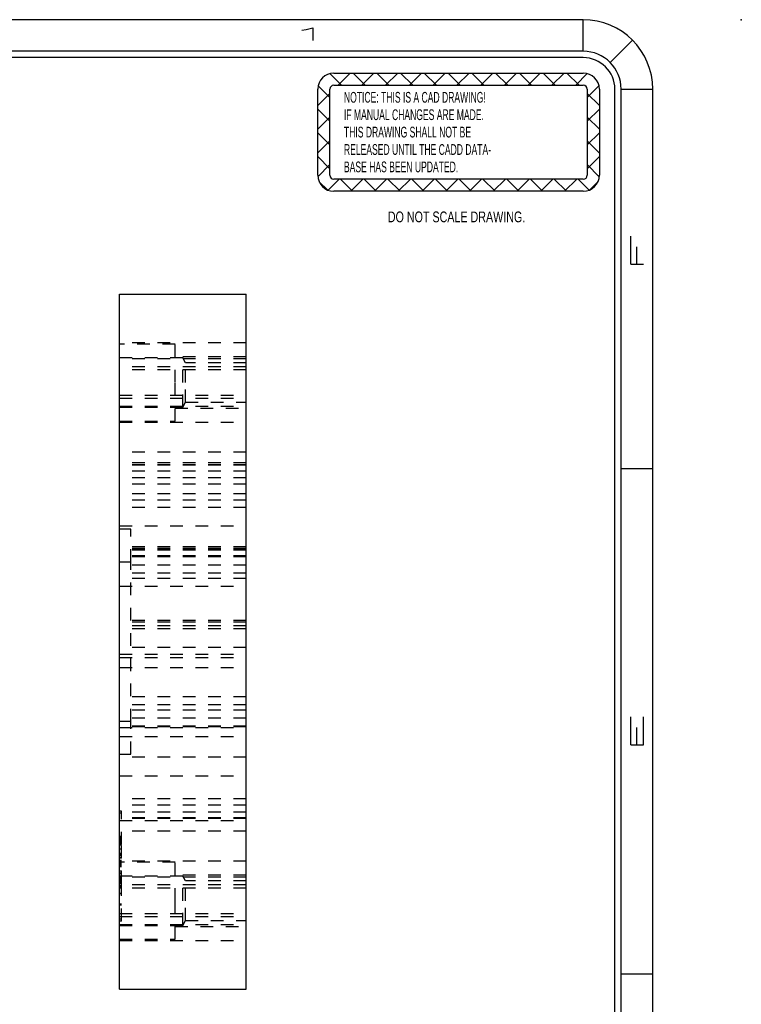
# Model space of a CAD drawing. Header units: inches. Extents: x 220 to 877, y 4 to 174.
# Tile 294 of 656: x 442.4 to 448.1, y 103.06 to 110.85. Entities that reach past the tile are written whole.
import ezdxf

# ---------------------------------------------------------------- set-up
doc = ezdxf.new("R2010")
doc.units = ezdxf.units.IN
doc.header["$LTSCALE"] = 0.5
doc.header["$MEASUREMENT"] = 0
doc.linetypes.add('HIDDEN', pattern=[0.225, 0.15, -0.075])
for name, color, linetype in [('DSS-M-S', 53, 'Continuous'), ('SID-M-D', 42, 'Continuous'), ('SID-M-H', 4, 'HIDDEN'), ('SID-M-S', 105, 'Continuous')]:
    doc.layers.add(name, color=color, linetype=linetype)
doc.styles.add('R', font='ROMAND.SHX')
doc.styles.add('SLDTEXTSTYLE0', font='TXT', dxfattribs={"width": 0.595745})
doc.styles.add('SLDTEXTSTYLE1', font='TXT', dxfattribs={"width": 0.744681})

# ---------------------------------------------------------------- blocks, each defined once
blk = doc.blocks.new('SW_NOTE_0')
at = {"layer": 'DSS-M-S', "color": 0, "insert": (0, 0.1096), "char_height": 0.085037, "attachment_point": 1, "style": 'SLDTEXTSTYLE0'}
blk.add_mtext('RELEASED UNTIL THE CADD DATA-', dxfattribs=at)
blk = doc.blocks.new('SW_NOTE_0_1')
at = {"layer": 'DSS-M-S', "color": 0, "insert": (0, 0.1096), "char_height": 0.085037, "attachment_point": 1, "style": 'SLDTEXTSTYLE0'}
blk.add_mtext('BASE HAS BEEN UPDATED.', dxfattribs=at)
blk = doc.blocks.new('SW_NOTE_0_2')
at = {"layer": 'DSS-M-S', "color": 0, "insert": (0.8721, 0.1096), "char_height": 0.085037, "attachment_point": 2, "style": 'SLDTEXTSTYLE1'}
blk.add_mtext('DO NOT SCALE DRAWING.', dxfattribs=at)
blk = doc.blocks.new('SW_NOTE_0_3')
at = {"layer": 'DSS-M-S', "color": 0, "insert": (0, 0.1096), "char_height": 0.085037, "attachment_point": 1, "style": 'SLDTEXTSTYLE0'}
blk.add_mtext('THIS DRAWING SHALL NOT BE', dxfattribs=at)
blk = doc.blocks.new('SW_NOTE_0_4')
at = {"layer": 'DSS-M-S', "color": 0, "insert": (0, 0.1096), "char_height": 0.085037, "attachment_point": 1, "style": 'SLDTEXTSTYLE0'}
blk.add_mtext('IF MANUAL CHANGES ARE MADE.', dxfattribs=at)
blk = doc.blocks.new('SW_NOTE_0_5')
at = {"layer": 'DSS-M-S', "color": 0, "insert": (0, 0.1096), "char_height": 0.085037, "attachment_point": 1, "style": 'SLDTEXTSTYLE0'}
blk.add_mtext('NOTICE: THIS IS A CAD DRAWING!', dxfattribs=at)
blk = doc.blocks.new('DMBLK256')
at = {"layer": 'DSS-M-S', "color": 8}
for p, q in [((-0.8902, 0.4091), (-0.9817, 0.5006)), ((-0.9494, 0.5048), (1.0221, 0.5048)), ((-0.9161, 0.4091), (-0.8205, 0.5048)), ((-0.7023, 0.4091), (-0.798, 0.5048)), ((-0.7282, 0.4091), (-0.6326, 0.5048)), ((-0.5144, 0.4091), (-0.6101, 0.5048)), ((-0.5403, 0.4091), (-0.4446, 0.5048)), ((-0.3265, 0.4091), (-0.4222, 0.5048)), ((-0.3524, 0.4091), (-0.2567, 0.5048)), ((-0.1386, 0.4091), (-0.2343, 0.5048)), ((-0.1645, 0.4091), (-0.0688, 0.5048)), ((0.0493, 0.4091), (-0.0464, 0.5048)), ((0.0234, 0.4091), (0.1191, 0.5048)), ((0.2372, 0.4091), (0.1415, 0.5048)), ((0.2113, 0.4091), (0.307, 0.5048)), ((0.4251, 0.4091), (0.3294, 0.5048)), ((0.3992, 0.4091), (0.4949, 0.5048)), ((0.613, 0.4091), (0.5174, 0.5048)), ((0.5871, 0.4091), (0.6828, 0.5048)), ((0.8009, 0.4091), (0.7053, 0.5048)), ((0.775, 0.4091), (0.8707, 0.5048)), ((0.9888, 0.4091), (0.8932, 0.5048)), ((0.9629, 0.4091), (1.0544, 0.5006)), ((-0.9813, 0.3122), (-1.0739, 0.4049)), ((-0.9494, 0.4091), (1.0221, 0.4091)), ((1.054, 0.3123), (1.1466, 0.4049)), ((-1.077, -0.3029), (-1.077, 0.3772)), ((-1.077, 0.2483), (-0.9813, 0.3439)), ((-0.9813, -0.3029), (-0.9813, 0.3772)), ((1.054, 0.3772), (1.054, -0.3029)), ((1.1497, 0.2482), (1.054, 0.3439)), ((1.1497, 0.3772), (1.1497, -0.3029)), ((-0.9813, 0.1243), (-1.077, 0.22)), ((-1.077, 0.0604), (-0.9813, 0.156)), ((1.054, 0.1244), (1.1497, 0.22)), ((1.1497, 0.0603), (1.054, 0.156)), ((-0.9813, -0.0636), (-1.077, 0.0321)), ((1.054, -0.0635), (1.1497, 0.0321)), ((-1.077, -0.1275), (-0.9813, -0.0319)), ((1.1497, -0.1276), (1.054, -0.0319)), ((1.054, -0.2515), (1.1497, -0.1558)), ((-0.9813, -0.2515), (-1.077, -0.1558)), ((-1.0764, -0.3149), (-0.9813, -0.2198)), ((1.1491, -0.3149), (1.054, -0.2198)), ((-1.0011, -0.4195), (-1.066, -0.3547)), ((-0.9955, -0.4219), (-0.9084, -0.3348)), ((1.0221, -0.3348), (-0.9494, -0.3348)), ((-0.8023, -0.4305), (-0.8979, -0.3348)), ((-0.8162, -0.4305), (-0.7205, -0.3348)), ((-0.6144, -0.4305), (-0.71, -0.3348)), ((-0.6283, -0.4305), (-0.5326, -0.3348)), ((-0.4265, -0.4305), (-0.5221, -0.3348)), ((-0.4404, -0.4305), (-0.3447, -0.3348)), ((-0.2386, -0.4305), (-0.3342, -0.3348)), ((-0.2525, -0.4305), (-0.1568, -0.3348)), ((-0.0506, -0.4305), (-0.1463, -0.3348)), ((-0.0646, -0.4305), (0.0311, -0.3348)), ((0.1373, -0.4305), (0.0416, -0.3348)), ((0.1233, -0.4305), (0.219, -0.3348)), ((0.3252, -0.4305), (0.2295, -0.3348)), ((0.3113, -0.4305), (0.4069, -0.3348)), ((0.5131, -0.4305), (0.4174, -0.3348)), ((0.4992, -0.4305), (0.5948, -0.3348)), ((0.701, -0.4305), (0.6053, -0.3348)), ((0.6871, -0.4305), (0.7827, -0.3348)), ((0.8889, -0.4305), (0.7932, -0.3348)), ((0.875, -0.4305), (0.9706, -0.3348)), ((1.0682, -0.4219), (0.9811, -0.3348)), ((1.0738, -0.4196), (1.1387, -0.3546)), ((1.0221, -0.4305), (-0.9494, -0.4305))]:
    blk.add_line(p, q, dxfattribs=at)
for centre, radius, start, end in [((-0.9494, 0.3772), 0.1276, 90, 180), ((1.0221, 0.3772), 0.1276, 0, 90), ((-0.9494, 0.3772), 0.0319, 90, 180), ((1.0221, 0.3772), 0.0319, 0, 90), ((-0.9494, -0.3029), 0.1276, 180, 270), ((-0.9494, -0.3029), 0.0319, 180, 270), ((1.0221, -0.3029), 0.0319, 270, 0), ((1.0221, -0.3029), 0.1276, 270, 0)]:
    blk.add_arc(centre, radius, start, end, dxfattribs=at)
at = {"layer": 'DSS-M-S', "color": 154}
for name, p in [('SW_NOTE_0_5', (-0.8699, 0.2461)), ('SW_NOTE_0_4', (-0.8699, 0.1085)), ('SW_NOTE_0_3', (-0.8699, -0.0292)), ('SW_NOTE_0', (-0.8699, -0.1669)), ('SW_NOTE_0_1', (-0.8699, -0.3046)), ('SW_NOTE_0_2', (-0.8516, -0.7001))]:
    blk.add_blockref(name, p, dxfattribs=at)
blk = doc.blocks.new('*U9')
at = {"layer": 'SID-M-D'}
blk.add_point((1.25, 22.55), dxfattribs=at)
at = {"layer": 'SID-M-S'}
for p, q in [((0, 22.55), (-34, 22.55)), ((0, 22.3), (0, 22.55)), ((0.2121, 22.2121), (0.3889, 22.3889)), ((0, 22.3), (-34, 22.3)), ((0, 22.25), (-34, 22.25)), ((0.25, 0), (0.25, 22)), ((0.3, 0), (0.3, 22)), ((0.3, 22), (0.55, 22)), ((0.55, 0), (0.55, 22)), ((0.3, 19), (0.55, 19)), ((0.3, 15), (0.55, 15))]:
    blk.add_line(p, q, dxfattribs=at)
for radius, start in [(0.55, 360), (0.3, 360), (0.25, 0)]:
    blk.add_arc((0, 22), radius, start, 90, dxfattribs=at)
blk.add_blockref('DMBLK256', (-1.0221, 21.6228), dxfattribs=at)
at = {"layer": 'SID-M-D', "style": 'R', "width": 4}
blk.add_text('1', height=0.1, dxfattribs=at).set_placement((-2.3275, 22.3857))
for s, p in [('F', (0.4762, 20.5471)), ('E', (0.4762, 16.7428))]:
    blk.add_text(s, height=0.1, rotation=90, dxfattribs=at).set_placement(p)

msp = doc.modelspace()

# ---------------------------------------------------------------- linework, layer by layer
at = {"layer": 'SID-M-H'}
for p, q in [((444.18571, 108.29438), (443.18571, 108.29438)), ((443.62571, 108.28538), (443.18571, 108.28538)), ((443.62571, 107.98088), (443.62571, 108.28538)), ((443.68571, 108.17588), (443.18571, 108.17588)), ((444.18571, 108.16838), (443.18571, 108.16838)), ((444.18571, 108.18388), (443.62571, 108.18388)), ((443.68571, 107.98088), (443.68571, 108.17588)), ((443.70808, 108.13713), (443.68571, 108.17588)), ((443.70808, 107.98088), (443.70808, 108.13713)), ((444.18571, 108.13713), (443.70808, 108.13713)), ((444.18571, 108.10588), (443.18571, 108.10588)), ((444.18571, 108.08138), (443.18571, 108.08138)), ((443.62571, 107.67638), (443.62571, 107.98088)), ((443.68571, 107.78588), (443.68571, 107.98088)), ((443.70808, 107.82463), (443.70808, 107.98088)), ((443.18571, 107.88038), (444.18571, 107.88038)), ((443.18571, 107.85588), (444.18571, 107.85588)), ((443.68571, 107.78588), (443.70808, 107.82463)), ((443.70808, 107.82463), (444.18571, 107.82463)), ((443.18571, 107.79338), (444.18571, 107.79338)), ((443.18571, 107.78588), (443.68571, 107.78588)), ((443.62571, 107.77788), (444.18571, 107.77788)), ((443.18571, 107.67638), (443.62571, 107.67638)), ((443.18571, 107.66738), (444.18571, 107.66738)), ((444.18571, 107.43088), (443.18571, 107.43088)), ((444.18571, 107.34588), (443.18571, 107.34588)), ((444.18571, 107.33088), (443.18571, 107.33088)), ((444.18571, 107.32588), (443.18571, 107.32588)), ((444.18571, 107.32588), (443.18571, 107.32588)), ((444.18571, 107.28088), (443.18571, 107.28088)), ((444.18571, 107.22588), (443.18571, 107.22588)), ((444.18571, 107.17588), (443.18571, 107.17588)), ((444.18571, 107.10088), (443.18571, 107.10088)), ((444.18571, 107.05088), (443.18571, 107.05088)), ((444.18571, 106.99338), (443.18571, 106.99338)), ((443.18571, 106.84588), (444.18571, 106.84588)), ((443.27571, 106.82145), (443.18571, 106.82145)), ((443.27571, 106.56333), (443.27571, 106.82145)), ((444.18571, 106.68088), (443.18571, 106.68088)), ((444.18571, 106.66649), (443.18571, 106.66649)), ((444.18571, 106.66508), (443.18571, 106.66508)), ((444.18571, 106.65391), (443.18571, 106.65391)), ((444.18571, 106.61088), (443.18571, 106.61088)), ((444.18571, 106.60588), (443.18571, 106.60588)), ((444.18571, 106.60094), (443.18571, 106.60094)), ((443.18571, 106.56333), (443.27571, 106.56333)), ((444.18571, 106.53588), (443.18571, 106.53588)), ((443.27571, 105.29842), (443.27571, 106.56333)), ((444.18571, 106.47338), (443.18571, 106.47338)), ((444.18571, 106.43088), (443.18571, 106.43088)), ((443.18571, 106.36838), (444.18571, 106.36838)), ((444.18571, 106.09914), (443.18571, 106.09914)), ((444.18571, 106.0988), (443.18571, 106.0988)), ((444.18571, 106.08401), (443.18571, 106.08401)), ((444.18571, 106.05588), (443.18571, 106.05588)), ((444.18571, 106.03138), (443.18571, 106.03138)), ((444.18571, 105.88438), (443.18571, 105.88438)), ((443.18571, 105.83038), (444.18571, 105.83038)), ((443.18571, 105.80588), (444.18571, 105.80588)), ((443.18571, 105.72738), (444.18571, 105.72738)), ((444.18571, 105.49338), (443.18571, 105.49338)), ((444.18571, 105.43088), (443.18571, 105.43088)), ((444.18571, 105.38838), (443.18571, 105.38838)), ((444.18571, 105.32588), (443.18571, 105.32588)), ((443.27571, 105.29842), (443.18571, 105.29842)), ((444.18571, 105.26081), (443.18571, 105.26081)), ((444.18571, 105.25588), (443.18571, 105.25588)), ((443.18571, 105.25088), (444.18571, 105.25088)), ((443.27571, 105.0403), (443.27571, 105.29842)), ((443.18571, 105.18088), (444.18571, 105.18088)), ((443.18571, 105.0403), (443.27571, 105.0403)), ((444.18571, 105.01588), (443.18571, 105.01588)), ((443.18571, 104.86838), (444.18571, 104.86838)), ((444.18571, 104.68588), (443.18571, 104.68588)), ((444.18571, 104.68588), (443.18571, 104.68588)), ((444.18571, 104.63588), (443.18571, 104.63588)), ((444.18571, 104.63588), (443.18571, 104.63588)), ((443.20071, 104.58926), (443.18571, 104.58926)), ((444.18571, 104.58088), (443.18571, 104.58088)), ((443.20071, 104.57484), (443.18571, 104.57484)), ((443.20071, 104.32684), (443.20071, 104.58926)), ((444.18571, 104.53588), (443.18571, 104.53588)), ((444.18571, 104.53588), (443.18571, 104.53588)), ((444.18571, 104.53088), (443.18571, 104.53088)), ((443.18571, 104.51588), (444.18571, 104.51588)), ((444.18571, 104.43088), (443.18571, 104.43088)), ((443.20071, 104.3882), (443.18571, 104.3882)), ((443.20071, 104.38153), (443.18571, 104.38153)), ((443.20071, 104.37396), (443.18571, 104.37396)), ((443.20071, 104.37336), (443.18571, 104.37336)), ((443.20071, 104.36271), (443.18571, 104.36271)), ((443.20071, 104.36213), (443.18571, 104.36213)), ((443.20071, 104.35702), (443.18571, 104.35702)), ((443.20071, 104.35443), (443.18571, 104.35443)), ((443.20071, 104.34911), (443.18571, 104.34911)), ((443.20071, 104.34243), (443.18571, 104.34243)), ((443.20071, 104.33484), (443.18571, 104.33484)), ((443.20071, 104.32718), (443.18571, 104.32718)), ((443.20071, 104.32684), (443.18571, 104.32684)), ((443.20071, 104.3205), (443.18571, 104.3205)), ((443.20071, 104.01815), (443.20071, 104.32684)), ((443.20071, 104.2882), (443.18571, 104.2882)), ((443.20071, 104.28793), (443.18571, 104.28793)), ((443.20071, 104.28761), (443.18571, 104.28761)), ((443.20071, 104.25566), (443.18571, 104.25566)), ((443.20071, 104.24899), (443.18571, 104.24899)), ((443.20071, 104.23945), (443.18571, 104.23945)), ((443.20071, 104.22324), (443.18571, 104.22324)), ((443.20071, 104.21657), (443.18571, 104.21657)), ((443.20071, 104.20036), (443.18571, 104.20036)), ((444.18571, 104.19438), (443.18571, 104.19438)), ((443.20071, 104.19368), (443.18571, 104.19368)), ((443.20071, 104.19273), (443.18571, 104.19273)), ((443.20071, 104.18701), (443.18571, 104.18701)), ((443.20071, 104.1867), (443.18571, 104.1867)), ((443.62571, 104.18538), (443.18571, 104.18538)), ((443.20071, 104.18434), (443.18571, 104.18434)), ((443.20071, 104.17616), (443.18571, 104.17616)), ((443.20071, 104.17291), (443.18571, 104.17291)), ((443.20071, 104.17244), (443.18571, 104.17244)), ((443.20071, 104.17217), (443.18571, 104.17217)), ((443.20071, 104.17093), (443.18571, 104.17093)), ((443.20071, 104.16617), (443.18571, 104.16617)), ((443.20071, 104.16126), (443.18571, 104.16126)), ((443.20071, 104.15875), (443.18571, 104.15875)), ((443.62571, 103.88088), (443.62571, 104.18538)), ((443.20071, 104.15611), (443.18571, 104.15611)), ((443.20071, 104.15459), (443.18571, 104.15459)), ((443.20071, 104.14982), (443.18571, 104.14982)), ((443.20071, 104.11549), (443.18571, 104.11549)), ((443.20071, 104.09928), (443.18571, 104.09928)), ((443.20071, 104.09261), (443.18571, 104.09261)), ((444.18571, 104.08388), (443.62571, 104.08388)), ((443.20071, 104.0764), (443.18571, 104.0764)), ((443.68571, 104.07588), (443.18571, 104.07588)), ((443.20071, 104.06973), (443.18571, 104.06973)), ((443.20071, 104.06877), (443.18571, 104.06877)), ((444.18571, 104.06838), (443.18571, 104.06838)), ((443.20071, 104.06305), (443.18571, 104.06305)), ((443.20071, 104.06274), (443.18571, 104.06274)), ((443.20071, 104.06038), (443.18571, 104.06038)), ((443.20071, 104.0522), (443.18571, 104.0522)), ((443.20071, 104.04896), (443.18571, 104.04896)), ((443.20071, 104.04848), (443.18571, 104.04848)), ((443.20071, 104.04821), (443.18571, 104.04821)), ((443.20071, 104.04698), (443.18571, 104.04698)), ((443.20071, 104.04221), (443.18571, 104.04221)), ((443.20071, 104.03731), (443.18571, 104.03731)), ((443.20071, 104.03479), (443.18571, 104.03479)), ((443.20071, 104.03215), (443.18571, 104.03215)), ((443.20071, 104.03063), (443.18571, 104.03063)), ((443.20071, 104.02586), (443.18571, 104.02586)), ((443.20071, 104.01815), (443.18571, 104.01815)), ((443.20071, 104.01484), (443.18571, 104.01484)), ((444.18571, 104.00588), (443.18571, 104.00588)), ((443.20071, 103.93815), (443.20071, 104.01815)), ((443.68571, 103.88088), (443.68571, 104.07588)), ((443.70808, 104.03713), (443.68571, 104.07588)), ((443.70808, 103.88088), (443.70808, 104.03713)), ((444.18571, 104.03713), (443.70808, 104.03713)), ((443.20071, 103.99916), (443.18571, 103.99916)), ((443.20071, 103.99249), (443.18571, 103.99249)), ((443.20071, 103.98541), (443.18571, 103.98541)), ((444.18571, 103.98138), (443.18571, 103.98138)), ((443.20071, 103.98105), (443.18571, 103.98105)), ((443.20071, 103.93815), (443.18571, 103.93815)), ((443.20071, 103.93484), (443.18571, 103.93484)), ((443.20071, 103.71884), (443.20071, 103.93815)), ((443.20071, 103.85484), (443.18571, 103.85484)), ((443.62571, 103.57638), (443.62571, 103.88088)), ((443.68571, 103.68588), (443.68571, 103.88088)), ((443.70808, 103.72463), (443.70808, 103.88088)), ((443.20071, 103.84484), (443.18571, 103.84484)), ((443.18571, 103.78038), (444.18571, 103.78038)), ((443.18571, 103.75588), (444.18571, 103.75588)), ((443.20071, 103.73484), (443.18571, 103.73484)), ((443.20071, 103.71884), (443.18571, 103.71884)), ((443.18571, 103.69338), (444.18571, 103.69338)), ((443.68571, 103.68588), (443.70808, 103.72463)), ((443.70808, 103.72463), (444.18571, 103.72463)), ((443.18571, 103.68588), (443.68571, 103.68588)), ((443.62571, 103.67788), (444.18571, 103.67788)), ((443.18571, 103.57638), (443.62571, 103.57638)), ((443.18571, 103.56738), (444.18571, 103.56738))]:
    msp.add_line(p, q, dxfattribs=at)
at = {"layer": 'SID-M-S'}
for p, q in [((443.18571, 103.18088), (443.18571, 108.68088)), ((443.18571, 108.68088), (444.18571, 108.68088)), ((444.18571, 103.18088), (444.18571, 108.68088)), ((443.18571, 103.18088), (444.18571, 103.18088))]:
    msp.add_line(p, q, dxfattribs=at)

# ---------------------------------------------------------------- block references
at = {"layer": 'SID-M-D'}
msp.add_blockref('*U9', (446.85171, 88.30167), dxfattribs=at)

doc.saveas('drawing.dxf')
